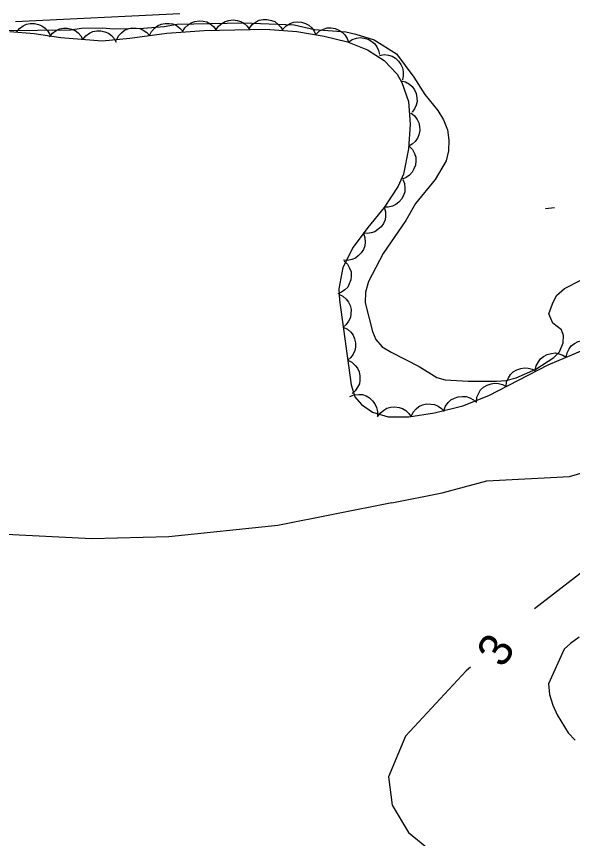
# Model space of a CAD drawing. Extents: x 336540 to 340074, y 5572036 to 5573747.
# Drawn here: x 338457.2 to 338507.2, y 5572439.2 to 5572513 of the extents above; entities that cross this region are included whole.
import ezdxf

# ---------------------------------------------------------------- set-up
doc = ezdxf.new("R2010")
doc.units = 0
for name, color, linetype in [('Niveau 2', 7, 'Continuous'), ('Niveau 22', 7, 'Continuous'), ('Niveau 3', 7, 'Continuous'), ('Niveau 44', 7, 'Continuous')]:
    doc.layers.add(name, color=color, linetype=linetype)

msp = doc.modelspace()

# ---------------------------------------------------------------- linework, layer by layer
at = {"layer": 'Niveau 2'}
for points in [[(338456.19, 5572511.77), (338462.11, 5572511.85), (338463.07, 5572511.98), (338464.98, 5572512.02), (338465.94, 5572511.93), (338468.65, 5572511.99), (338470.5, 5572512.15), (338471.68, 5572512.34), (338477.66, 5572512.47), (338482.17, 5572512.29), (338483.98, 5572511.88), (338486.8, 5572511.66), (338487.71, 5572511.46), (338489.35, 5572510.93), (338491.35, 5572509.68)], [(338491.35, 5572509.68), (338492.91, 5572507.58), (338493.9, 5572506.03), (338495.05, 5572504.6), (338495.57, 5572503.76), (338495.93, 5572502.87), (338496.06, 5572501.92), (338496.02, 5572500.97), (338495.81, 5572500.06), (338494.82, 5572498.41), (338493.06, 5572496.24), (338492.19, 5572494.7), (338490.15, 5572491.74), (338488.85, 5572489.24), (338488.58, 5572488.28), (338488.54, 5572487.32), (338489.21, 5572484.75), (338489.51, 5572484.03), (338490.08, 5572483.37), (338490.88, 5572482.88), (338493.38, 5572481.59), (338494.98, 5572480.61), (338495.71, 5572480.4), (338497.8, 5572480.28), (338500.34, 5572480.28), (338501.18, 5572480.35), (338502.08, 5572480.6), (338503.87, 5572481.37), (338505.48, 5572482.41), (338505.98, 5572482.93), (338506.3, 5572483.72), (338506.35, 5572484.4), (338506.17, 5572484.9), (338505.37, 5572485.5), (338505.02, 5572486.33), (338505.34, 5572487.24), (338505.72, 5572487.98), (338506.44, 5572488.61), (338507.89, 5572489.37)], [(338490.92, 5572469.36), (338495.45, 5572470.27), (338499.45, 5572471.34), (338506.87, 5572471.72), (338509.04, 5572472.34), (338509.88, 5572472.38), (338511.42, 5572471.95), (338512.67, 5572471.15), (338512.91, 5572469.48), (338511.68, 5572467.04), (338508.48, 5572463.48), (338503.75, 5572459.83)], [(338490.92, 5572469.36), (338480.69, 5572467.32), (338470.93, 5572466.3), (338464, 5572466.12), (338455.7, 5572466.54), (338450.81, 5572466.29), (338448.25, 5572466.32), (338445.22, 5572466.16), (338442.66, 5572466.89), (338440.45, 5572466.78), (338437.61, 5572466.11), (338433.61, 5572464.72), (338429.35, 5572462.29)], [(338507.74, 5572457.31), (338506.96, 5572456.73), (338506.41, 5572456.21), (338505, 5572453.1), (338505.07, 5572452.14), (338505.37, 5572451.2), (338505.78, 5572450.31), (338506.77, 5572448.7), (338507.4, 5572448.04)], [(338497.99, 5572454.61), (338497.61, 5572454.28), (338492.16, 5572448.4), (338490.65, 5572444.75), (338490.95, 5572442.21), (338492.42, 5572439.76), (338494.37, 5572438.16)]]:
    msp.add_lwpolyline(points, dxfattribs=at)
at = {"layer": 'Niveau 22'}
msp.add_lwpolyline([(338471.91, 5572513.27), (338457.16, 5572512.56)], dxfattribs=at)
at = {"layer": 'Niveau 3'}
msp.add_line((338504.72, 5572495.8), (338505.53, 5572495.88), dxfattribs=at)
at = {"layer": 'Niveau 44'}
for points in [[(338475.15, 5572511.81), (338475.38, 5572512.16), (338475.69, 5572512.42), (338475.97, 5572512.6), (338476.31, 5572512.69), (338476.68, 5572512.73), (338477.05, 5572512.68), (338477.37, 5572512.59), (338477.67, 5572512.41), (338477.94, 5572512.16), (338478.15, 5572511.86)], [(338478.16, 5572511.99), (338478.41, 5572512.32), (338478.75, 5572512.55), (338479.04, 5572512.7), (338479.39, 5572512.77), (338479.75, 5572512.78), (338480.13, 5572512.69), (338480.43, 5572512.58), (338480.71, 5572512.36), (338480.97, 5572512.09), (338481.15, 5572511.78)], [(338457.25, 5572511.64), (338457.51, 5572511.96), (338457.84, 5572512.2), (338458.14, 5572512.35), (338458.48, 5572512.41), (338458.85, 5572512.42), (338459.23, 5572512.33), (338459.53, 5572512.21), (338459.81, 5572512), (338460.06, 5572511.73), (338460.24, 5572511.42)], [(338460.22, 5572511.22), (338460.48, 5572511.55), (338460.82, 5572511.78), (338461.11, 5572511.93), (338461.46, 5572511.99), (338461.83, 5572511.99), (338462.2, 5572511.9), (338462.5, 5572511.78), (338462.78, 5572511.57), (338463.03, 5572511.29), (338463.21, 5572510.98)], [(338466.21, 5572510.91), (338466.39, 5572511.29), (338466.67, 5572511.58), (338466.92, 5572511.79), (338467.25, 5572511.93), (338467.61, 5572512.01), (338467.99, 5572512), (338468.31, 5572511.96), (338468.63, 5572511.8), (338468.94, 5572511.59), (338469.18, 5572511.32)], [(338469.18, 5572511.32), (338469.36, 5572511.7), (338469.64, 5572512), (338469.89, 5572512.21), (338470.22, 5572512.34), (338470.58, 5572512.42), (338470.96, 5572512.41), (338471.28, 5572512.37), (338471.6, 5572512.22), (338471.91, 5572512), (338472.15, 5572511.74)], [(338472.16, 5572511.65), (338472.37, 5572512.01), (338472.66, 5572512.29), (338472.93, 5572512.48), (338473.26, 5572512.59), (338473.63, 5572512.65), (338474.01, 5572512.62), (338474.33, 5572512.55), (338474.64, 5572512.38), (338474.93, 5572512.15), (338475.15, 5572511.87)], [(338481.16, 5572511.9), (338481.45, 5572512.2), (338481.8, 5572512.4), (338482.11, 5572512.52), (338482.46, 5572512.56), (338482.83, 5572512.53), (338483.19, 5572512.4), (338483.49, 5572512.26), (338483.74, 5572512.02), (338483.97, 5572511.73), (338484.12, 5572511.4)], [(338484.13, 5572511.46), (338484.44, 5572511.74), (338484.81, 5572511.91), (338485.13, 5572512.01), (338485.48, 5572512.02), (338485.84, 5572511.96), (338486.19, 5572511.81), (338486.48, 5572511.64), (338486.72, 5572511.38), (338486.92, 5572511.07), (338487.04, 5572510.74)], [(338456.65, 5572511.68), (338458.83, 5572511.52), (338461.22, 5572511.14), (338464.95, 5572510.84), (338467.42, 5572511.08), (338470.73, 5572511.54), (338474.09, 5572511.79), (338479.59, 5572511.89), (338482.41, 5572511.69), (338484.86, 5572511.28), (338486.95, 5572510.76), (338488.76, 5572510.05), (338490.25, 5572509.09), (338491.4, 5572507.86), (338491.82, 5572507.1), (338492.42, 5572505.41), (338492.58, 5572503.38), (338492.44, 5572501.15), (338491.98, 5572498.88), (338491.51, 5572497.81), (338490.24, 5572495.88), (338488.77, 5572494.1), (338487.46, 5572492.31), (338486.55, 5572490.49), (338486.19, 5572488.59), (338486.25, 5572487.57), (338487.28, 5572479.95), (338487.62, 5572478.87), (338488.21, 5572478.19), (338489.2, 5572477.51), (338490.61, 5572477.08), (338492.45, 5572477.09), (338494.77, 5572477.44), (338497.3, 5572478.06), (338499.64, 5572479.01), (338504.97, 5572481.75), (338509.85, 5572483.81)], [(338463.21, 5572510.98), (338463.47, 5572511.31), (338463.81, 5572511.54), (338464.1, 5572511.68), (338464.45, 5572511.75), (338464.82, 5572511.75), (338465.19, 5572511.66), (338465.5, 5572511.54), (338465.77, 5572511.33), (338466.02, 5572511.05), (338466.2, 5572510.74)], [(338487.04, 5572510.72), (338487.38, 5572510.96), (338487.77, 5572511.08), (338488.1, 5572511.14), (338488.45, 5572511.1), (338488.8, 5572511), (338489.13, 5572510.8), (338489.39, 5572510.6), (338489.59, 5572510.31), (338489.75, 5572509.98), (338489.83, 5572509.63)], [(338489.83, 5572509.54), (338490.24, 5572509.61), (338490.64, 5572509.55), (338490.96, 5572509.46), (338491.26, 5572509.28), (338491.53, 5572509.03), (338491.74, 5572508.71), (338491.89, 5572508.42), (338491.95, 5572508.07), (338491.96, 5572507.7), (338491.88, 5572507.35)], [(338491.76, 5572507.26), (338492.17, 5572507.16), (338492.51, 5572506.95), (338492.77, 5572506.74), (338492.97, 5572506.45), (338493.12, 5572506.11), (338493.19, 5572505.73), (338493.21, 5572505.41), (338493.13, 5572505.07), (338492.98, 5572504.73), (338492.77, 5572504.44)], [(338492.64, 5572504.38), (338492.97, 5572504.12), (338493.21, 5572503.79), (338493.36, 5572503.5), (338493.43, 5572503.16), (338493.44, 5572502.79), (338493.35, 5572502.41), (338493.25, 5572502.11), (338493.03, 5572501.82), (338492.76, 5572501.57), (338492.45, 5572501.39)], [(338492.49, 5572501.38), (338492.78, 5572501.08), (338492.97, 5572500.72), (338493.08, 5572500.41), (338493.1, 5572500.06), (338493.06, 5572499.69), (338492.92, 5572499.34), (338492.77, 5572499.05), (338492.52, 5572498.8), (338492.22, 5572498.58), (338491.89, 5572498.44)], [(338491.91, 5572498.41), (338492.07, 5572498.03), (338492.11, 5572497.62), (338492.1, 5572497.29), (338491.98, 5572496.96), (338491.81, 5572496.63), (338491.55, 5572496.35), (338491.3, 5572496.14), (338490.98, 5572496), (338490.62, 5572495.91), (338490.26, 5572495.91)], [(338490.26, 5572495.9), (338490.38, 5572495.5), (338490.37, 5572495.1), (338490.33, 5572494.77), (338490.18, 5572494.45), (338489.97, 5572494.15), (338489.68, 5572493.9), (338489.41, 5572493.71), (338489.08, 5572493.61), (338488.71, 5572493.56), (338488.35, 5572493.59)], [(338488.38, 5572493.57), (338488.52, 5572493.17), (338488.54, 5572492.77), (338488.51, 5572492.44), (338488.39, 5572492.11), (338488.19, 5572491.8), (338487.92, 5572491.53), (338487.66, 5572491.33), (338487.33, 5572491.2), (338486.97, 5572491.13), (338486.61, 5572491.15)], [(338486.66, 5572491.07), (338486.96, 5572490.78), (338487.15, 5572490.42), (338487.27, 5572490.11), (338487.29, 5572489.76), (338487.25, 5572489.39), (338487.12, 5572489.03), (338486.98, 5572488.74), (338486.73, 5572488.49), (338486.43, 5572488.27), (338486.1, 5572488.13)], [(338486.18, 5572488.11), (338486.55, 5572487.93), (338486.85, 5572487.65), (338487.05, 5572487.39), (338487.19, 5572487.07), (338487.27, 5572486.71), (338487.26, 5572486.32), (338487.21, 5572486), (338487.06, 5572485.68), (338486.85, 5572485.38), (338486.58, 5572485.14)], [(338486.58, 5572485.14), (338486.95, 5572484.96), (338487.25, 5572484.68), (338487.46, 5572484.42), (338487.59, 5572484.1), (338487.67, 5572483.73), (338487.66, 5572483.35), (338487.61, 5572483.03), (338487.46, 5572482.71), (338487.25, 5572482.41), (338486.98, 5572482.17)], [(338506.58, 5572482.43), (338506.66, 5572482.84), (338506.85, 5572483.2), (338507.04, 5572483.47), (338507.32, 5572483.68), (338507.65, 5572483.85), (338508.02, 5572483.94), (338508.34, 5572483.98), (338508.69, 5572483.92), (338509.04, 5572483.79), (338509.34, 5572483.6)], [(338503.81, 5572481.26), (338503.89, 5572481.67), (338504.09, 5572482.03), (338504.28, 5572482.3), (338504.56, 5572482.51), (338504.88, 5572482.69), (338505.26, 5572482.77), (338505.58, 5572482.82), (338505.93, 5572482.75), (338506.28, 5572482.62), (338506.58, 5572482.43)], [(338486.98, 5572482.17), (338487.35, 5572481.98), (338487.65, 5572481.7), (338487.86, 5572481.45), (338487.99, 5572481.12), (338488.07, 5572480.76), (338488.06, 5572480.38), (338488.02, 5572480.06), (338487.86, 5572479.74), (338487.65, 5572479.43), (338487.38, 5572479.19)], [(338501.19, 5572479.8), (338501.24, 5572480.22), (338501.4, 5572480.59), (338501.57, 5572480.87), (338501.83, 5572481.11), (338502.15, 5572481.31), (338502.51, 5572481.42), (338502.83, 5572481.49), (338503.18, 5572481.45), (338503.54, 5572481.35), (338503.85, 5572481.18)], [(338498.52, 5572478.43), (338498.57, 5572478.85), (338498.73, 5572479.22), (338498.9, 5572479.5), (338499.16, 5572479.74), (338499.48, 5572479.93), (338499.84, 5572480.05), (338500.16, 5572480.12), (338500.51, 5572480.08), (338500.87, 5572479.98), (338501.19, 5572479.8)], [(338487.16, 5572478.91), (338487.55, 5572479.06), (338487.96, 5572479.09), (338488.29, 5572479.08), (338488.62, 5572478.96), (338488.94, 5572478.78), (338489.21, 5572478.51), (338489.42, 5572478.26), (338489.56, 5572477.93), (338489.64, 5572477.57), (338489.64, 5572477.21)], [(338495.61, 5572477.65), (338495.76, 5572478.04), (338496, 5572478.36), (338496.24, 5572478.6), (338496.55, 5572478.76), (338496.9, 5572478.88), (338497.28, 5572478.91), (338497.6, 5572478.9), (338497.94, 5572478.78), (338498.26, 5572478.6), (338498.53, 5572478.36)], [(338492.66, 5572477.12), (338492.84, 5572477.5), (338493.12, 5572477.8), (338493.37, 5572478.01), (338493.69, 5572478.15), (338494.05, 5572478.24), (338494.43, 5572478.23), (338494.76, 5572478.19), (338495.08, 5572478.04), (338495.38, 5572477.83), (338495.63, 5572477.57)], [(338489.66, 5572477.07), (338489.9, 5572477.42), (338490.21, 5572477.68), (338490.49, 5572477.85), (338490.83, 5572477.95), (338491.2, 5572477.98), (338491.58, 5572477.92), (338491.89, 5572477.83), (338492.19, 5572477.64), (338492.46, 5572477.39), (338492.66, 5572477.09)]]:
    msp.add_lwpolyline(points, dxfattribs=at)

# ---------------------------------------------------------------- texts
at = {"layer": 'Niveau 2'}
msp.add_text('3', height=3, rotation=57.85309, dxfattribs=at).set_placement((338500.91, 5572454.43))

doc.saveas('drawing.dxf')
